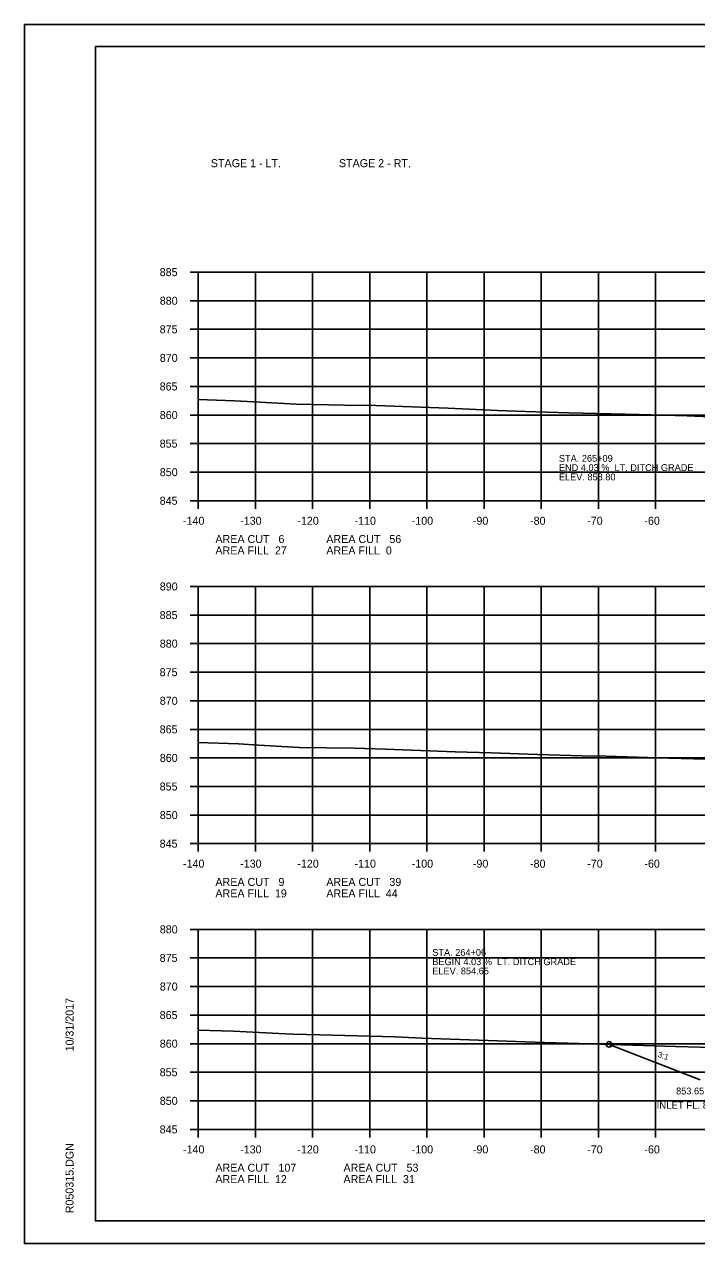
# Model space of a CAD drawing. Extents: x 1486524 to 1499135, y 326561 to 337924.
# Drawn here: x 1488812.5 to 1488930.1, y 329579.2 to 329792.6 of the extents above; entities that cross this region are included whole.
import ezdxf

# ---------------------------------------------------------------- set-up
doc = ezdxf.new("R2010")
doc.units = 0
for name, color, linetype in [('Default', 7, 'Continuous'), ('E_Const Align', 7, 'Continuous'), ('E_Const Align Station', 7, 'Continuous'), ('E_Ownership Information', 7, 'Continuous'), ('E_Property Line', 7, 'Continuous'), ('E_Proposed ROW Fig Annot', 7, 'Continuous'), ('E_Quarter Calls', 7, 'Continuous'), ('E_Title Sheet', 7, 'Continuous'), ('E_Tract Number', 7, 'Continuous'), ('R_Water Annot', 7, 'Continuous'), ('R_Xsect Elev', 7, 'Continuous'), ('R_Xsect Slope', 7, 'Continuous')]:
    doc.layers.add(name, color=color, linetype=linetype)

msp = doc.modelspace()

# ---------------------------------------------------------------- linework, layer by layer
at = {"layer": 'E_Const Align'}
for p, q in [((1488841.49, 329749.22), (1488842.89, 329749.22)), ((1488842.89, 329709.22), (1488842.89, 329749.22)), ((1488841.49, 329744.22), (1488842.89, 329744.22)), ((1488841.49, 329739.22), (1488842.89, 329739.22)), ((1488841.49, 329734.22), (1488842.89, 329734.22)), ((1488841.49, 329729.22), (1488842.89, 329729.22)), ((1488841.49, 329724.22), (1488842.89, 329724.22)), ((1488841.49, 329719.22), (1488842.89, 329719.22)), ((1488841.49, 329714.22), (1488842.89, 329714.22)), ((1488841.49, 329709.22), (1488842.89, 329709.22)), ((1488842.89, 329709.22), (1489122.89, 329709.22)), ((1488842.89, 329707.82), (1488842.89, 329709.22)), ((1488852.89, 329707.82), (1488852.89, 329709.22)), ((1488862.89, 329707.82), (1488862.89, 329709.22)), ((1488872.89, 329707.82), (1488872.89, 329709.22)), ((1488882.89, 329707.82), (1488882.89, 329709.22)), ((1488892.89, 329707.82), (1488892.89, 329709.22)), ((1488902.89, 329707.82), (1488902.89, 329709.22)), ((1488912.89, 329707.82), (1488912.89, 329709.22)), ((1488922.89, 329707.82), (1488922.89, 329709.22)), ((1488841.49, 329694.22), (1488842.89, 329694.22)), ((1488842.89, 329649.22), (1488842.89, 329694.22)), ((1488841.49, 329689.22), (1488842.89, 329689.22)), ((1488841.49, 329684.22), (1488842.89, 329684.22)), ((1488841.49, 329679.22), (1488842.89, 329679.22)), ((1488841.49, 329674.22), (1488842.89, 329674.22)), ((1488841.49, 329669.22), (1488842.89, 329669.22)), ((1488841.49, 329664.22), (1488842.89, 329664.22)), ((1488841.49, 329659.22), (1488842.89, 329659.22)), ((1488841.49, 329654.22), (1488842.89, 329654.22)), ((1488841.49, 329649.22), (1488842.89, 329649.22)), ((1488842.89, 329649.22), (1489122.89, 329649.22)), ((1488842.89, 329647.82), (1488842.89, 329649.22)), ((1488852.89, 329647.82), (1488852.89, 329649.22)), ((1488862.89, 329647.82), (1488862.89, 329649.22)), ((1488872.89, 329647.82), (1488872.89, 329649.22)), ((1488882.89, 329647.82), (1488882.89, 329649.22)), ((1488892.89, 329647.82), (1488892.89, 329649.22)), ((1488902.89, 329647.82), (1488902.89, 329649.22)), ((1488912.89, 329647.82), (1488912.89, 329649.22)), ((1488922.89, 329647.82), (1488922.89, 329649.22)), ((1488841.49, 329634.22), (1488842.89, 329634.22)), ((1488842.89, 329599.22), (1488842.89, 329634.22)), ((1488841.49, 329629.22), (1488842.89, 329629.22)), ((1488841.49, 329624.22), (1488842.89, 329624.22)), ((1488841.49, 329619.22), (1488842.89, 329619.22)), ((1488841.49, 329614.22), (1488842.89, 329614.22)), ((1488841.49, 329609.22), (1488842.89, 329609.22)), ((1488841.49, 329604.22), (1488842.89, 329604.22)), ((1488841.49, 329599.22), (1488842.89, 329599.22)), ((1488842.89, 329599.22), (1489122.89, 329599.22)), ((1488842.89, 329597.82), (1488842.89, 329599.22)), ((1488852.89, 329597.82), (1488852.89, 329599.22)), ((1488862.89, 329597.82), (1488862.89, 329599.22)), ((1488872.89, 329597.82), (1488872.89, 329599.22)), ((1488882.89, 329597.82), (1488882.89, 329599.22)), ((1488892.89, 329597.82), (1488892.89, 329599.22)), ((1488902.89, 329597.82), (1488902.89, 329599.22)), ((1488912.89, 329597.82), (1488912.89, 329599.22)), ((1488922.89, 329597.82), (1488922.89, 329599.22))]:
    msp.add_line(p, q, dxfattribs=at)
at = {"layer": 'E_Ownership Information'}
for p, q in [((1488842.89, 329749.22), (1489122.89, 329749.22)), ((1488842.89, 329709.22), (1488842.89, 329749.22)), ((1488852.89, 329709.22), (1488852.89, 329749.22)), ((1488862.89, 329709.22), (1488862.89, 329749.22)), ((1488872.89, 329709.22), (1488872.89, 329749.22)), ((1488882.89, 329709.22), (1488882.89, 329749.22)), ((1488892.89, 329709.22), (1488892.89, 329749.22)), ((1488902.89, 329709.22), (1488902.89, 329749.22)), ((1488912.89, 329709.22), (1488912.89, 329749.22)), ((1488922.89, 329709.22), (1488922.89, 329749.22)), ((1488842.89, 329744.22), (1489122.89, 329744.22)), ((1488842.89, 329739.22), (1489122.89, 329739.22)), ((1488842.89, 329734.22), (1489122.89, 329734.22)), ((1488842.89, 329729.22), (1489122.89, 329729.22)), ((1488842.89, 329724.22), (1489122.89, 329724.22)), ((1488842.89, 329719.22), (1489122.89, 329719.22)), ((1488842.89, 329714.22), (1489122.89, 329714.22)), ((1488842.89, 329709.22), (1489122.89, 329709.22)), ((1488842.89, 329694.22), (1489122.89, 329694.22)), ((1488842.89, 329649.22), (1488842.89, 329694.22)), ((1488842.89, 329694.22), (1489122.89, 329694.22)), ((1488842.89, 329649.22), (1488842.89, 329694.22)), ((1488852.89, 329649.22), (1488852.89, 329694.22)), ((1488852.89, 329649.22), (1488852.89, 329694.22)), ((1488862.89, 329649.22), (1488862.89, 329694.22)), ((1488862.89, 329649.22), (1488862.89, 329694.22)), ((1488872.89, 329649.22), (1488872.89, 329694.22)), ((1488872.89, 329649.22), (1488872.89, 329694.22)), ((1488882.89, 329649.22), (1488882.89, 329694.22)), ((1488882.89, 329649.22), (1488882.89, 329694.22)), ((1488892.89, 329649.22), (1488892.89, 329694.22)), ((1488892.89, 329649.22), (1488892.89, 329694.22)), ((1488902.89, 329649.22), (1488902.89, 329694.22)), ((1488902.89, 329649.22), (1488902.89, 329694.22)), ((1488912.89, 329649.22), (1488912.89, 329694.22)), ((1488912.89, 329649.22), (1488912.89, 329694.22)), ((1488922.89, 329649.22), (1488922.89, 329694.22)), ((1488922.89, 329649.22), (1488922.89, 329694.22)), ((1488842.89, 329689.22), (1489122.89, 329689.22)), ((1488842.89, 329689.22), (1489122.89, 329689.22)), ((1488842.89, 329684.22), (1489122.89, 329684.22)), ((1488842.89, 329684.22), (1489122.89, 329684.22)), ((1488842.89, 329679.22), (1489122.89, 329679.22)), ((1488842.89, 329679.22), (1489122.89, 329679.22)), ((1488842.89, 329674.22), (1489122.89, 329674.22)), ((1488842.89, 329669.22), (1489122.89, 329669.22)), ((1488842.89, 329669.22), (1489122.89, 329669.22)), ((1488842.89, 329664.22), (1489122.89, 329664.22)), ((1488842.89, 329664.22), (1489122.89, 329664.22)), ((1488842.89, 329659.22), (1489122.89, 329659.22)), ((1488842.89, 329659.22), (1489122.89, 329659.22)), ((1488842.89, 329654.22), (1489122.89, 329654.22)), ((1488842.89, 329654.22), (1489122.89, 329654.22)), ((1488842.89, 329649.22), (1489122.89, 329649.22)), ((1488842.89, 329649.22), (1489122.89, 329649.22)), ((1488842.89, 329634.22), (1489122.89, 329634.22)), ((1488842.89, 329599.22), (1488842.89, 329634.22)), ((1488852.89, 329599.22), (1488852.89, 329634.22)), ((1488862.89, 329599.22), (1488862.89, 329634.22)), ((1488872.89, 329599.22), (1488872.89, 329634.22)), ((1488882.89, 329599.22), (1488882.89, 329634.22)), ((1488892.89, 329599.22), (1488892.89, 329634.22)), ((1488902.89, 329599.22), (1488902.89, 329634.22)), ((1488912.89, 329599.22), (1488912.89, 329634.22)), ((1488922.89, 329599.22), (1488922.89, 329634.22)), ((1488842.89, 329629.22), (1489122.89, 329629.22)), ((1488842.89, 329624.22), (1489122.89, 329624.22)), ((1488842.89, 329619.22), (1489122.89, 329619.22)), ((1488842.89, 329614.22), (1489122.89, 329614.22)), ((1488842.89, 329609.22), (1489122.89, 329609.22)), ((1488842.89, 329604.22), (1489122.89, 329604.22)), ((1488842.89, 329599.22), (1489122.89, 329599.22))]:
    msp.add_line(p, q, dxfattribs=at)
at = {"layer": 'E_Property Line'}
for p, q in [((1488824.89, 329788.68), (1489141.07, 329788.68)), ((1488824.89, 329583.22), (1488824.89, 329788.68)), ((1488824.89, 329583.22), (1488824.89, 329583.22)), ((1489141.07, 329583.22), (1488824.89, 329583.22))]:
    msp.add_line(p, q, dxfattribs=at)
at = {"layer": 'E_Quarter Calls'}
for p, q in [((1488812.48, 329792.57), (1489145.82, 329792.57)), ((1488812.48, 329579.24), (1489145.82, 329579.24))]:
    msp.add_line(p, q, dxfattribs=at)
for points in [[(1488812.48, 329792.57), (1489145.82, 329792.57), (1489145.82, 329579.24), (1488812.48, 329579.24)], [(1489058.81, 329788.68), (1489058.81, 329778.8), (1489094.54, 329778.8), (1489094.54, 329775.88), (1489117.74, 329775.88), (1489117.74, 329751.55), (1489141.07, 329751.55), (1489141.07, 329583.22), (1488824.89, 329583.22), (1488824.89, 329788.68)]]:
    msp.add_lwpolyline(points, close=True, dxfattribs=at)
msp.add_circle((1488914.76, 329614.1), 0.5, dxfattribs=at)
at = {"layer": 'E_Title Sheet'}
msp.add_lwpolyline([(1488914.76, 329614.1), (1488930.66, 329607.87)], dxfattribs=at)
at = {"layer": 'E_Tract Number'}
for points in [[(1488842.89, 329726.96), (1488849.28, 329726.72), (1488853.63, 329726.48), (1488860.02, 329726.12), (1488868.49, 329725.97), (1488873.92, 329725.9), (1488886.55, 329725.4), (1488895.21, 329725.03), (1488900.1, 329724.85), (1488907.73, 329724.61), (1488920.03, 329724.34), (1488928.41, 329724.1), (1488932.46, 329723.88)], [(1488842.89, 329666.94), (1488849.94, 329666.69), (1488853.47, 329666.47), (1488860.55, 329666.07), (1488870.22, 329665.9), (1488875.64, 329665.78), (1488887.81, 329665.3), (1488894.11, 329665.1), (1488902.25, 329664.84), (1488910.02, 329664.59), (1488914.22, 329664.5), (1488925.17, 329664.18), (1488931.64, 329664.01)], [(1488842.89, 329616.61), (1488848.97, 329616.39), (1488856.98, 329615.99), (1488859.48, 329615.88), (1488864.14, 329615.75), (1488877.27, 329615.39), (1488882.06, 329615.19), (1488903.47, 329614.45), (1488909.51, 329614.27), (1488926.35, 329613.72), (1488947.67, 329613.12)]]:
    msp.add_lwpolyline(points, dxfattribs=at)

# ---------------------------------------------------------------- texts
at = {"layer": 'Default'}
for s, p in [('STAGE 1 - LT.', (1488845.09, 329767.59)), ('STAGE 2 - RT.', (1488867.49, 329767.59))]:
    msp.add_text(s, height=1.4, dxfattribs=at).set_placement(p)
at = {"layer": 'E_Const Align Station'}
for s, p in [('885', (1488836.14, 329748.52)), ('880', (1488836.16, 329743.52)), ('875', (1488836.14, 329738.52)), ('870', (1488836.16, 329733.52)), ('865', (1488836.14, 329728.52)), ('860', (1488836.16, 329723.52)), ('855', (1488836.14, 329718.52)), ('850', (1488836.16, 329713.52)), ('845', (1488836.14, 329708.52)), ('-140', (1488840.22, 329705.02)), ('-130', (1488850.22, 329705.02)), ('-120', (1488860.22, 329705.02)), ('-110', (1488870.22, 329705.02)), ('-100', (1488880.22, 329705.02)), ('-90', (1488890.92, 329705.02)), ('-80', (1488900.92, 329705.02)), ('-70', (1488910.92, 329705.02)), ('-60', (1488920.92, 329705.02)), ('AREA CUT   6', (1488845.89, 329701.82)), ('     AREA CUT   56', (1488862.69, 329701.82)), ('AREA FILL  27', (1488845.89, 329699.82)), ('     AREA FILL  0', (1488862.69, 329699.82)), ('890', (1488836.16, 329693.52)), ('885', (1488836.14, 329688.52)), ('880', (1488836.16, 329683.52)), ('875', (1488836.14, 329678.52)), ('870', (1488836.16, 329673.52)), ('865', (1488836.14, 329668.52)), ('860', (1488836.16, 329663.52)), ('855', (1488836.14, 329658.52)), ('850', (1488836.16, 329653.52)), ('845', (1488836.14, 329648.52)), ('-140', (1488840.22, 329645.02)), ('-130', (1488850.22, 329645.02)), ('-120', (1488860.22, 329645.02)), ('-110', (1488870.22, 329645.02)), ('-100', (1488880.22, 329645.02)), ('-90', (1488890.92, 329645.02)), ('-80', (1488900.92, 329645.02)), ('-70', (1488910.92, 329645.02)), ('-60', (1488920.92, 329645.02)), ('AREA CUT   9', (1488845.89, 329641.82)), ('     AREA CUT   39', (1488862.69, 329641.82)), ('AREA FILL  19', (1488845.89, 329639.82)), ('     AREA FILL  44', (1488862.69, 329639.82)), ('880', (1488836.16, 329633.52)), ('875', (1488836.14, 329628.52)), ('870', (1488836.16, 329623.52)), ('865', (1488836.14, 329618.52)), ('860', (1488836.16, 329613.52)), ('855', (1488836.14, 329608.52)), ('850', (1488836.16, 329603.52)), ('845', (1488836.14, 329598.52)), ('-140', (1488840.22, 329595.02)), ('-130', (1488850.22, 329595.02)), ('-120', (1488860.22, 329595.02)), ('-110', (1488870.22, 329595.02)), ('-100', (1488880.22, 329595.02)), ('-90', (1488890.92, 329595.02)), ('-80', (1488900.92, 329595.02)), ('-70', (1488910.92, 329595.02)), ('-60', (1488920.92, 329595.02)), ('AREA CUT   107', (1488845.89, 329591.82)), ('AREA CUT   53', (1488868.29, 329591.82)), ('AREA FILL  12', (1488845.89, 329589.82)), ('AREA FILL  31', (1488868.29, 329589.82))]:
    msp.add_text(s, height=1.4, dxfattribs=at).set_placement(p)
at = {"layer": 'E_Property Line'}
for s, p in [('10/31/2017', (1488821.08, 329612.86)), ('R050315.DGN', (1488821.08, 329584.54))]:
    msp.add_text(s, height=1.4, rotation=90, dxfattribs=at).set_placement(p)
at = {"layer": 'E_Proposed ROW Fig Annot'}
for s, p in [('STA. 265+09 ', (1488905.97, 329716.04)), ('END 4.03 %  LT. DITCH GRADE', (1488905.97, 329714.42)), ('ELEV. 858.80', (1488905.97, 329712.79)), ('STA. 264+06 ', (1488883.82, 329629.59)), ('BEGIN 4.03 %  LT. DITCH GRADE', (1488883.82, 329627.96)), ('ELEV. 854.65', (1488883.82, 329626.34))]:
    msp.add_text(s, height=1.2, dxfattribs=at).set_placement(p)
at = {"layer": 'R_Water Annot'}
msp.add_text('INLET FL. 853.64 LT.', height=1.25, dxfattribs=at).set_placement((1488923.06, 329602.83))
at = {"layer": 'R_Xsect Elev'}
msp.add_text('853.65', height=1.2, rotation=360, dxfattribs=at).set_placement((1488926.47, 329605.34))
at = {"layer": 'R_Xsect Slope'}
msp.add_text('3:1', height=1, rotation=341.565, dxfattribs=at).set_placement((1488923.2, 329611.92))

doc.saveas('drawing.dxf')
